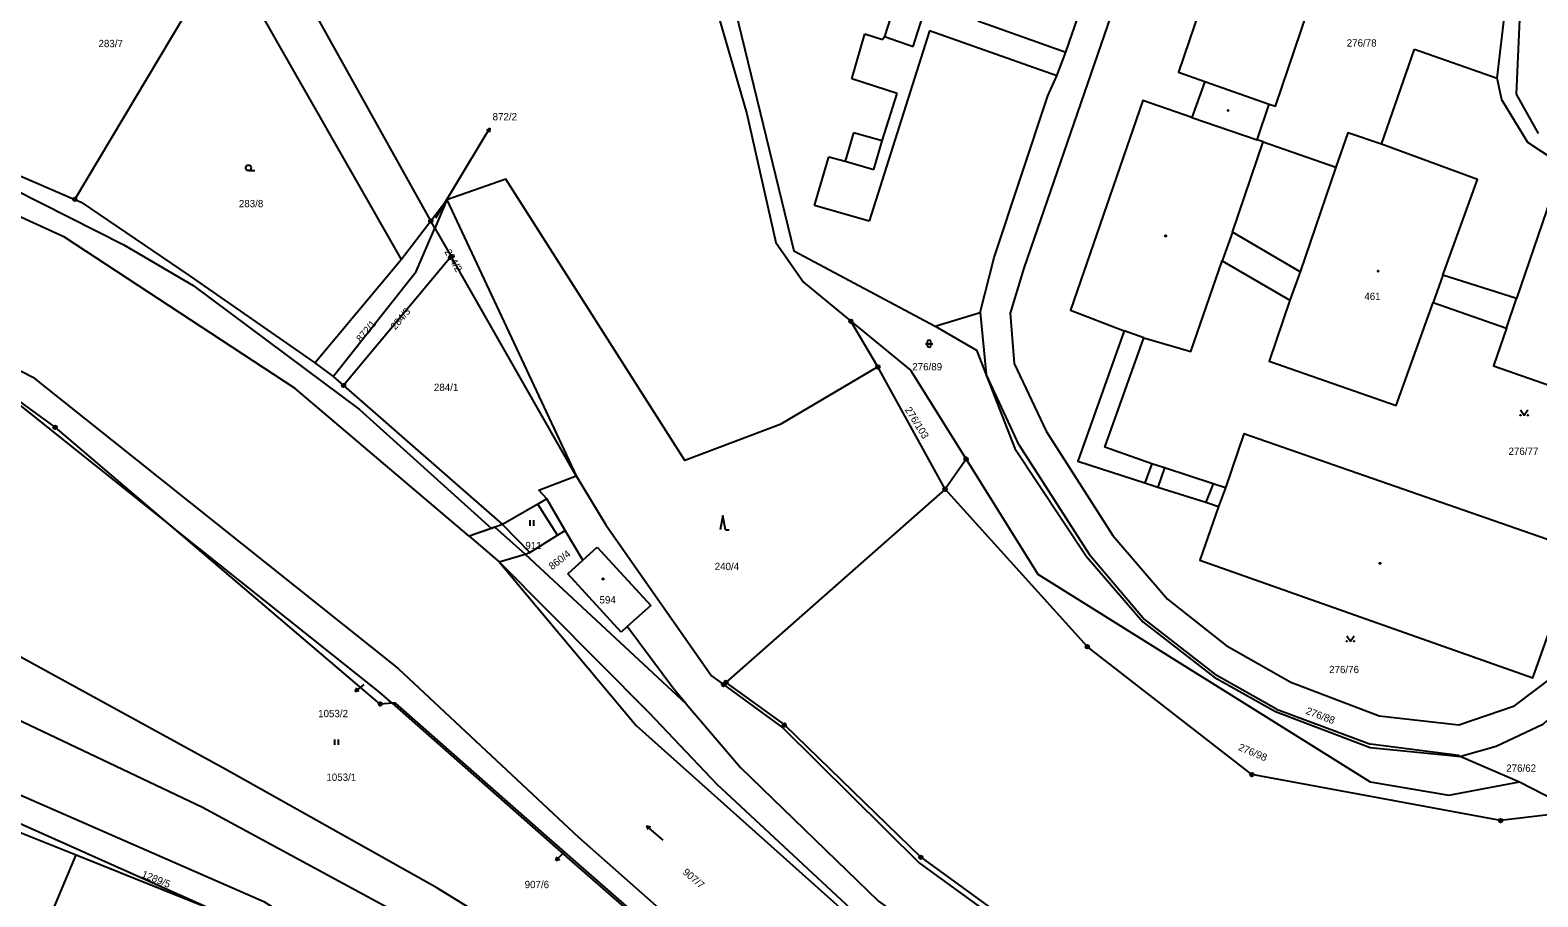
# Model space of a CAD drawing. Extents: x -745926 to -742978, y -968282 to -965689.
# Drawn here: x -744856.3 to -744649.7, y -967145.7 to -967027 of the extents above; entities that cross this region are included whole.
import ezdxf

# ---------------------------------------------------------------- set-up
doc = ezdxf.new("R2010")
doc.units = 0
for name, color, linetype in [('Hranice parcel', 7, 'Continuous'), ('Parcelní čísla', 7, 'Continuous'), ('Pop  PČ popisy', 7, 'Continuous'), ('Poz předměty', 7, 'Continuous'), ('Vnitřní kresba', 7, 'Continuous'), ('Věcná břemena k části', 7, 'Continuous'), ('Značky bodu BP', 7, 'Continuous'), ('Značky budov', 7, 'Continuous'), ('Značky kultur', 7, 'Continuous')]:
    doc.layers.add(name, color=color, linetype=linetype)

msp = doc.modelspace()

# ---------------------------------------------------------------- linework, layer by layer
at = {"layer": 'Hranice parcel'}
for p, q in [((-744850.19, -967050.17), (-744829.75, -967015.89)), ((-744829.75, -967015.89), (-744805.47, -967058.42)), ((-744866.87, -967042.98), (-744850.19, -967050.17)), ((-744801.42, -967053.13), (-744799.21, -967050.24)), ((-744799.21, -967050.24), (-744800.86, -967054.11)), ((-744799.21, -967050.24), (-744781.49, -967088.04)), ((-744805.47, -967058.42), (-744801.42, -967053.13)), ((-744800.86, -967054.11), (-744801.42, -967053.13)), ((-744800.86, -967054.11), (-744798.63, -967058.02)), ((-744817.3, -967072.57), (-744805.47, -967058.42)), ((-744798.63, -967058.02), (-744813.36, -967075.67)), ((-744781.49, -967088.04), (-744798.63, -967058.02)), ((-744740.16, -967073.13), (-744743.87, -967066.86)), ((-744817.3, -967072.57), (-744814.79, -967074.42)), ((-744814.79, -967074.42), (-744813.36, -967075.67)), ((-744730.96, -967089.88), (-744740.16, -967073.13)), ((-744813.36, -967075.67), (-744791.58, -967094.72)), ((-744811.2, -967078.96), (-744793.08, -967095.24)), ((-744836.79, -967095.09), (-744852.88, -967081.4)), ((-744728.07, -967085.76), (-744730.96, -967089.88)), ((-744730.96, -967089.88), (-744760.98, -967116.35)), ((-744783.01, -967095.52), (-744785.51, -967091.2)), ((-744791.58, -967094.72), (-744793.08, -967095.24)), ((-744793.08, -967095.24), (-744796.14, -967096.31)), ((-744796.14, -967096.31), (-744792.07, -967099.84)), ((-744780.57, -967099.59), (-744783.01, -967095.52)), ((-744792.07, -967099.84), (-744788.49, -967098.77)), ((-744788.49, -967098.77), (-744787.83, -967098.57)), ((-744788.49, -967098.77), (-744766.43, -967119.27)), ((-744780.57, -967099.59), (-744778.61, -967097.82)), ((-744778.61, -967097.82), (-744771.29, -967105.79)), ((-744782.65, -967101.47), (-744780.57, -967099.59)), ((-744775.35, -967109.47), (-744782.65, -967101.47)), ((-744771.29, -967105.79), (-744774.5, -967108.69)), ((-744774.5, -967108.69), (-744775.35, -967109.47)), ((-744768.14, -967117.27), (-744774.5, -967108.69)), ((-744766.43, -967119.27), (-744768.14, -967117.27)), ((-744761.31, -967116.64), (-744760.98, -967116.35)), ((-744760.98, -967116.35), (-744752.98, -967122.18)), ((-744806.27, -967119.19), (-744806.72, -967119.21)), ((-744766.43, -967119.27), (-744758.97, -967128.01)), ((-744660.29, -967126.5), (-744652.27, -967129.98)), ((-744652.27, -967129.98), (-744647.2, -967132.55)), ((-744869.64, -967132.13), (-744849.99, -967139.99)), ((-744862.95, -967170.69), (-744849.99, -967139.99)), ((-744849.99, -967139.99), (-744831.9, -967147.24))]:
    msp.add_line(p, q, dxfattribs=at)
for points in [[(-744801.42, -967053.13), (-744829.73, -967002.3), (-744840.61, -966990.76), (-744899.94, -966960.94), (-744893.56, -966949.44), (-744885.46, -966938.19)], [(-744791.49, -966986.68), (-744758.49, -967021.01), (-744759.69, -967024.38), (-744751.69, -967057.23), (-744732.33, -967067.52)], [(-744992.7, -966988.15), (-744984.83, -966992.45), (-744905.6, -967028.07), (-744873.76, -967041.08), (-744843.47, -967056.4), (-744833.97, -967061.97), (-744811.2, -967078.96)], [(-744792.49, -966988.21), (-744762.21, -967024.32), (-744758.14, -967038.46), (-744754.15, -967056.1), (-744750.35, -967061.52), (-744743.87, -967066.86)], [(-744625.84, -967057.82), (-744626.36, -967056.75), (-744626.56, -967053.84), (-744628.6, -967052.05), (-744630.08, -967051.55), (-744645.48, -967046.06), (-744651.12, -967042.4), (-744654.67, -967036.55), (-744655.31, -967033.56), (-744654.02, -967022.62), (-744654.48, -967018.82), (-744657.58, -967015.44), (-744661.33, -967013.77), (-744669.74, -967010.9), (-744696.2, -967001.68), (-744699.25, -967005.14), (-744702.72, -967010.81)], [(-744732.33, -967067.52), (-744726.17, -967065.66), (-744724.21, -967058.13), (-744716.89, -967036), (-744715.63, -967033.27), (-744714.43, -967030), (-744708.43, -967012.63), (-744707.68, -967009.55)], [(-744691.08, -967009.49), (-744698.98, -967032.76), (-744695.35, -967034.03), (-744697.16, -967038.95), (-744703.88, -967036.64), (-744713.79, -967065.36), (-744706.42, -967068.2), (-744712.77, -967086.04), (-744703.58, -967089), (-744701.81, -967089.59), (-744695.24, -967091.66), (-744693.5, -967092.27), (-744696.04, -967099.62), (-744650.43, -967115.72), (-744647.79, -967108.29), (-744643.49, -967109.92)], [(-744625.84, -967057.82), (-744627.66, -967057.26), (-744630.07, -967056.33), (-744631.47, -967055.72), (-744647.96, -967050.01), (-744652.67, -967063.77), (-744662.77, -967060.57), (-744658.02, -967047.43), (-744671.18, -967042.61), (-744675.78, -967041.06), (-744677.43, -967045.75), (-744682.33, -967060.09), (-744691.59, -967054.68), (-744687.36, -967042.31), (-744688.22, -967042.01), (-744686.56, -967037.11), (-744685.7, -967037.41), (-744677.79, -967014.07), (-744691.08, -967009.49)], [(-744702.72, -967010.81), (-744704.58, -967014.37), (-744720.18, -967059.59), (-744722.02, -967065.75), (-744721.47, -967072.64), (-744717.1, -967081.95), (-744707.96, -967096.22), (-744700.48, -967104.95), (-744692.45, -967111.29), (-744683.59, -967116.31), (-744671.48, -967120.93), (-744660.56, -967122.15), (-744652.94, -967119.57), (-744647.9, -967115.77), (-744643.49, -967109.92)], [(-744796.14, -967096.31), (-744819.99, -967076.08), (-744851.59, -967055.35), (-744891.98, -967036.89)], [(-744852.88, -967081.4), (-744866.02, -967071.84), (-744895.68, -967057.74), (-744914.08, -967050.27), (-744929.34, -967044.2), (-744929.52, -967044.62)], [(-744927.76, -967045.67), (-744896.61, -967058), (-744857.97, -967078.2), (-744836.79, -967095.09)], [(-744740.16, -967073.13), (-744753.56, -967081.02), (-744766.61, -967085.93), (-744791.13, -967047.39), (-744799.21, -967050.24)], [(-744850.19, -967050.17), (-744849.3, -967050.56), (-744834.5, -967060.6), (-744817.3, -967072.57)], [(-744814.79, -967074.42), (-744803.4, -967060.06), (-744800.86, -967054.11)], [(-744642.01, -967107.49), (-744646.82, -967105.88), (-744644.38, -967098.17), (-744690.01, -967082.29), (-744692.56, -967089.69), (-744694.24, -967089.14), (-744700.9, -967086.97), (-744702.61, -967086.38), (-744709.09, -967084.14), (-744703.71, -967069.13), (-744697.29, -967071), (-744692.99, -967058.57), (-744683.72, -967063.97), (-744686.55, -967072.36), (-744669.16, -967078.42), (-744664.11, -967064.32), (-744654.06, -967067.83), (-744655.83, -967072.99), (-744639.35, -967078.71), (-744637.23, -967079.09), (-744633.34, -967083.14)], [(-744743.87, -967066.86), (-744735.68, -967073.59), (-744728.07, -967085.76)], [(-744732.33, -967067.52), (-744726.63, -967070.81), (-744721.42, -967084.29), (-744711.57, -967099.09), (-744703.88, -967108.03), (-744694.07, -967115.63), (-744685.68, -967120.33), (-744672.72, -967125.28), (-744660.29, -967126.5)], [(-744728.07, -967085.76), (-744718.23, -967101.51), (-744672.72, -967129.98), (-744661.93, -967131.78), (-744652.27, -967129.98)], [(-744785.51, -967091.2), (-744786.61, -967090.02), (-744781.49, -967088.04)], [(-744781.49, -967088.04), (-744777.43, -967094.77), (-744762.94, -967115.45), (-744761.31, -967116.64)], [(-744693.6, -967209.2), (-744707.34, -967200.94), (-744716.41, -967199.92), (-744750.6, -967176.7), (-744790.58, -967150.66), (-744800.6, -967144.47), (-744829.49, -967128.26), (-744860.55, -967111.29), (-744889.69, -967099.44), (-744913.09, -967089.29)], [(-744647.93, -967134.45), (-744654.85, -967135.27), (-744688.93, -967128.97), (-744711.46, -967111.47), (-744730.96, -967089.88)], [(-744785.51, -967091.2), (-744786.77, -967091.94), (-744791.58, -967094.72)], [(-744949.24, -967094.01), (-744923.2, -967101.49), (-744908.83, -967109.73), (-744904.12, -967111.71), (-744867.87, -967127.34), (-744824.27, -967146.35), (-744795.5, -967164.9), (-744758, -967189), (-744715.6, -967218.1), (-744709, -967222.3), (-744714.96, -967227.46), (-744716.65, -967230.33)], [(-744806.72, -967119.21), (-744808.33, -967119.31), (-744836.79, -967095.09)], [(-744806.72, -967119.21), (-744808.44, -967117.7), (-744836.79, -967095.09)], [(-744787.83, -967098.57), (-744784.07, -967096.19), (-744783.01, -967095.52)], [(-744831.9, -967147.24), (-744886.96, -967122.64), (-744909.4, -967113.93), (-744920.02, -967107.58), (-744947.9, -967099.97)], [(-744682.11, -967176.24), (-744706.73, -967171.2), (-744722.61, -967163.39), (-744741.92, -967149.18), (-744762.18, -967130.32), (-744771.51, -967120.53), (-744792.07, -967099.84)], [(-744792.07, -967099.84), (-744773.3, -967122.27), (-744724.39, -967165.93), (-744701.53, -967175.32), (-744682.11, -967176.24)], [(-744638.47, -967109.84), (-744642.47, -967116.04), (-744649.07, -967122.13), (-744655.46, -967125.12), (-744660.29, -967126.5)], [(-744761.31, -967116.64), (-744753.2, -967122.59), (-744734.47, -967141.12), (-744716.27, -967154.3), (-744701.42, -967160.58), (-744680.25, -967165.77), (-744652.66, -967166.26), (-744623.32, -967164.11), (-744567.41, -967157.02), (-744564.47, -967157.4)], [(-744806.72, -967119.21), (-744782.44, -967140.57), (-744759.86, -967160.31), (-744757.65, -967161.79)], [(-744759.62, -967160.12), (-744785.56, -967137.39), (-744806.27, -967119.19)], [(-744752.98, -967122.18), (-744734.28, -967140.31), (-744715.85, -967153.73), (-744701.12, -967159.96), (-744680.29, -967165.13), (-744652.93, -967166.02), (-744624.12, -967163.47), (-744567.4, -967156.72)], [(-744758.97, -967128.01), (-744740.08, -967146.3), (-744720.61, -967160.28), (-744705.28, -967167.36), (-744681.07, -967173.2), (-744652.2, -967173.45), (-744630.58, -967172.14)]]:
    msp.add_lwpolyline(points, dxfattribs=at)
at = {"layer": 'Pop  PČ popisy'}
for p, q in [((-744794.1, -967041.71), (-744793.33, -967040.42)), ((-744793.33, -967040.42), (-744793.8, -967040.72)), ((-744793.33, -967040.42), (-744793.37, -967040.98)), ((-744800.72, -967052.68), (-744794.1, -967041.71)), ((-744810.61, -967116.64), (-744811.78, -967117.58)), ((-744811.78, -967117.58), (-744811.54, -967117.07)), ((-744811.78, -967117.58), (-744811.23, -967117.46)), ((-744783.24, -967139.68), (-744784.28, -967140.76)), ((-744784.28, -967140.76), (-744784.11, -967140.22)), ((-744784.28, -967140.76), (-744783.75, -967140.57))]:
    msp.add_line(p, q, dxfattribs=at)
at = {"layer": 'Poz předměty'}
for p, q in [((-744863.84, -967118.64), (-744832.7, -967133.45)), ((-744832.7, -967133.45), (-744802.93, -967149.54))]:
    msp.add_line(p, q, dxfattribs=at)
at = {"layer": 'Vnitřní kresba'}
for p, q in [((-744737.99, -967023.88), (-744739.26, -967027.86)), ((-744652.15, -967023.42), (-744652.71, -967035.77)), ((-744735.33, -967029.22), (-744734.03, -967025.23)), ((-744726.49, -967025.72), (-744714.43, -967030)), ((-744743.74, -967033.67), (-744741.94, -967027.5)), ((-744741.94, -967027.5), (-744739.53, -967028.25)), ((-744733.08, -967027.08), (-744741.36, -967053.15)), ((-744739.53, -967028.25), (-744739.26, -967027.86)), ((-744739.26, -967027.86), (-744735.33, -967029.22)), ((-744715.63, -967033.27), (-744733.08, -967027.08)), ((-744671.18, -967042.61), (-744666.63, -967029.58)), ((-744666.63, -967029.58), (-744655.31, -967033.56)), ((-744737.53, -967035.69), (-744743.74, -967033.67)), ((-744695.35, -967034.03), (-744686.56, -967037.11)), ((-744739.56, -967042.15), (-744737.53, -967035.69)), ((-744652.71, -967035.77), (-744649.72, -967041.16)), ((-744697.16, -967038.95), (-744688.22, -967042.01)), ((-744743.5, -967041.05), (-744744.65, -967044.94)), ((-744739.56, -967042.15), (-744743.5, -967041.05)), ((-744740.74, -967046.07), (-744739.56, -967042.15)), ((-744687.36, -967042.31), (-744677.43, -967045.75)), ((-744748.84, -967051.03), (-744746.87, -967044.35)), ((-744746.87, -967044.35), (-744744.65, -967044.94)), ((-744744.65, -967044.94), (-744740.74, -967046.07)), ((-744741.36, -967053.15), (-744748.84, -967051.03)), ((-744894.92, -967054.25), (-744855.96, -967074.52)), ((-744691.59, -967054.68), (-744692.99, -967058.57)), ((-744682.33, -967060.09), (-744683.72, -967063.97)), ((-744662.77, -967060.57), (-744664.11, -967064.32)), ((-744654.06, -967067.83), (-744652.67, -967063.77)), ((-744726.17, -967065.66), (-744725.34, -967074.13)), ((-744703.71, -967069.13), (-744706.42, -967068.2)), ((-744855.96, -967074.52), (-744805.87, -967114.43)), ((-744720.82, -967083.83), (-744725.34, -967074.13)), ((-744720.82, -967083.83), (-744711.22, -967098.77)), ((-744702.61, -967086.38), (-744703.58, -967089)), ((-744700.9, -967086.97), (-744701.81, -967089.59)), ((-744694.24, -967089.14), (-744695.24, -967091.66)), ((-744692.56, -967089.69), (-744693.5, -967092.27)), ((-744784.07, -967096.19), (-744786.77, -967091.94)), ((-744791.58, -967094.72), (-744787.83, -967098.57)), ((-744711.22, -967098.77), (-744703.65, -967107.75)), ((-744703.65, -967107.75), (-744693.82, -967115.37)), ((-744805.87, -967114.43), (-744781.15, -967137.61)), ((-744685.54, -967120), (-744693.82, -967115.37)), ((-744685.54, -967120), (-744672.68, -967124.81)), ((-744660.57, -967126.38), (-744672.68, -967124.81)), ((-744660.57, -967126.38), (-744660.29, -967126.5)), ((-744758.34, -967157.68), (-744781.15, -967137.61))]:
    msp.add_line(p, q, dxfattribs=at)
at = {"layer": 'Věcná břemena k části'}
msp.add_lwpolyline([(-744796.14, -967096.31), (-744792.07, -967099.84), (-744788.49, -967098.77), (-744792.66, -967095.1)], close=True, dxfattribs=at)
at = {"layer": 'Značky bodu BP'}
for centre, radius in [((-744850.19, -967050.17), 0.25), ((-744850.19, -967050.17), 0.0152), ((-744801.42, -967053.13), 0.25), ((-744801.42, -967053.13), 0.0152), ((-744798.63, -967058.02), 0.25), ((-744798.63, -967058.02), 0.0152), ((-744743.87, -967066.86), 0.25), ((-744743.87, -967066.86), 0.0152), ((-744740.16, -967073.13), 0.25), ((-744740.16, -967073.13), 0.0152), ((-744813.36, -967075.67), 0.25), ((-744813.36, -967075.67), 0.0152), ((-744852.88, -967081.4), 0.25), ((-744852.88, -967081.4), 0.0152), ((-744728.07, -967085.76), 0.25), ((-744728.07, -967085.76), 0.0152), ((-744730.96, -967089.88), 0.25), ((-744730.96, -967089.88), 0.0152), ((-744711.46, -967111.47), 0.25), ((-744711.46, -967111.47), 0.0152), ((-744761.31, -967116.64), 0.25), ((-744761.31, -967116.64), 0.0152), ((-744760.98, -967116.35), 0.25), ((-744760.98, -967116.35), 0.0152), ((-744808.33, -967119.31), 0.25), ((-744808.33, -967119.31), 0.0152), ((-744752.98, -967122.18), 0.25), ((-744752.98, -967122.18), 0.0152), ((-744688.93, -967128.97), 0.25), ((-744688.93, -967128.97), 0.0152), ((-744654.85, -967135.27), 0.25), ((-744654.85, -967135.27), 0.0152), ((-744734.28, -967140.31), 0.25), ((-744734.28, -967140.31), 0.0152)]:
    msp.add_circle(centre, radius, dxfattribs=at)
at = {"layer": 'Značky budov'}
for centre in [(-744692.17, -967038), (-744700.75, -967055.18), (-744671.62, -967060.01), (-744671.37, -967100.03), (-744777.81, -967102.17)]:
    msp.add_circle(centre, 0.0875, dxfattribs=at)
at = {"layer": 'Značky kultur'}
for p, q in [((-744826.4, -967046.23), (-744825.52, -967046.23)), ((-744733.65, -967069.94), (-744732.65, -967069.94)), ((-744733.4, -967069.69), (-744733.4, -967070.19)), ((-744732.9, -967070.19), (-744732.9, -967069.69)), ((-744787.8, -967094.88), (-744787.8, -967094.13)), ((-744787.3, -967094.88), (-744787.3, -967094.13)), ((-744761.39, -967093.46), (-744761.77, -967095.46)), ((-744761.02, -967095.46), (-744761.39, -967093.46)), ((-744761.02, -967095.46), (-744760.52, -967095.46)), ((-744814.55, -967124.91), (-744814.55, -967124.16)), ((-744814.05, -967124.91), (-744814.05, -967124.16)), ((-744769.6, -967137.96), (-744771.87, -967136)), ((-744771.87, -967136), (-744771.66, -967136.51)), ((-744771.87, -967136), (-744771.33, -967136.13))]:
    msp.add_line(p, q, dxfattribs=at)
for points in [[(-744652.13, -967079), (-744651.63, -967079.75), (-744651.13, -967079)], [(-744675.93, -967109.96), (-744675.43, -967110.71), (-744674.93, -967109.96)]]:
    msp.add_lwpolyline(points, dxfattribs=at)
for centre, radius in [((-744826.4, -967045.85), 0.375), ((-744652.13, -967079.75), 0.05), ((-744651.13, -967079.75), 0.05), ((-744675.93, -967110.71), 0.05), ((-744674.93, -967110.71), 0.05)]:
    msp.add_circle(centre, radius, dxfattribs=at)
for centre, start, end in [((-744733.15, -967069.69), 0, 180), ((-744733.15, -967070.19), 180, 359.9879)]:
    msp.add_arc(centre, 0.25, start, end, dxfattribs=at)

# ---------------------------------------------------------------- texts
at = {"layer": 'Parcelní čísla'}
for s, p in [('283/7', (-744846.94, -967029.32)), ('276/78', (-744675.93, -967029.24)), ('872/2', (-744792.95, -967039.35)), ('283/8', (-744827.71, -967051.25)), ('461', (-744673.52, -967063.96)), ('276/89', (-744735.45, -967073.6)), ('284/1', (-744800.99, -967076.42)), ('276/77', (-744653.77, -967085.18)), ('911', (-744788.46, -967098.09)), ('240/4', (-744762.52, -967100.96)), ('594', (-744778.3, -967105.53)), ('276/76', (-744678.34, -967115.08)), ('1053/2', (-744816.85, -967121.11)), ('276/62', (-744654.08, -967128.59)), ('1053/1', (-744815.72, -967129.83)), ('907/6', (-744788.56, -967144.53))]:
    msp.add_text(s, height=1, dxfattribs=at).set_placement(p)
for s, rotation, p in [('284/2', 300, (-744799.58, -967057.34)), ('284/3', 50, (-744806.27, -967068.13)), ('872/1', 50, (-744810.98, -967069.82)), ('276/103', 302, (-744736.51, -967078.99)), ('860/4', 38, (-744784.78, -967100.98)), ('276/88', 339, (-744681.61, -967120.62)), ('276/98', 337, (-744690.87, -967125.58)), ('1289/5', 338, (-744841.12, -967143)), ('907/7', 319, (-744766.99, -967142.48))]:
    msp.add_text(s, height=1, rotation=rotation, dxfattribs=at).set_placement(p)

doc.saveas('drawing.dxf')
